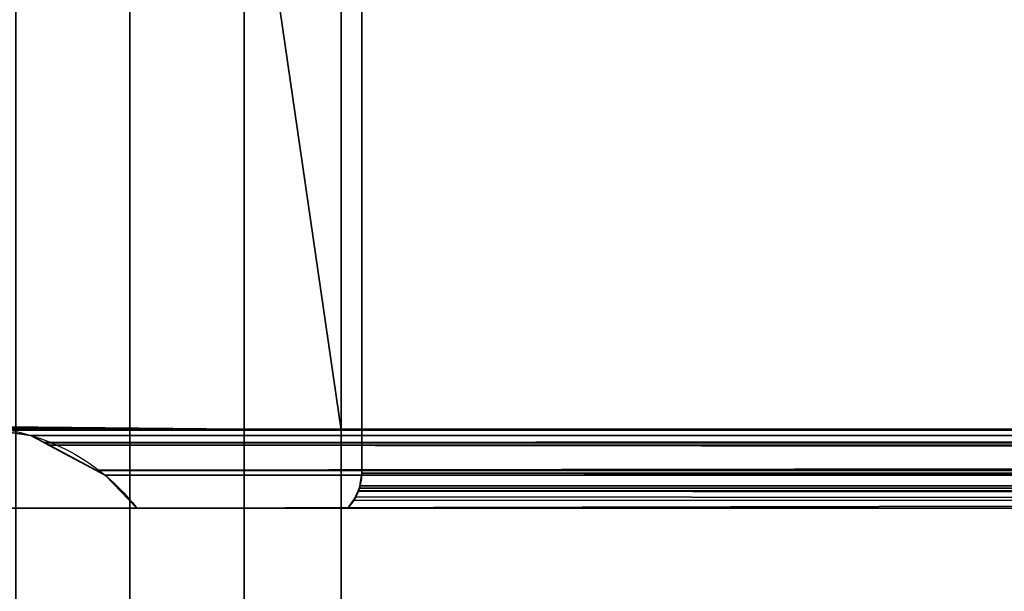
# Model space of a CAD drawing. Header units: millimetres. Extents: x -322 to 8072, y -96 to 57.
# Tile 267 of 295: x 7115 to 7138, y -20 to -6. Entities that reach past the tile are written whole.
import ezdxf

# ---------------------------------------------------------------- set-up
doc = ezdxf.new("R2010")
doc.units = ezdxf.units.MM
doc.layers.add('151', color=7, linetype='Continuous', true_color=0xffffff)

# ---------------------------------------------------------------- blocks, each defined once
blk = doc.blocks.new('UG_SURFACE_016')
at = {"layer": '151', "color": 252, "linetype": 'Continuous', "lineweight": 35}
for points in [[(8059, 0, 2017), (6941, 0, 2017), (6941, -26, 2017), (8059, -26, 2017)], [(7113, 0.2, 1895), (7113, -15.8, 1895), (7122.715, -15.8, 1895), (7122.715, 0, 1895)], [(7122.715, 0, 450), (7122.715, -15.8, 450), (7113, -15.8, 450), (7113, 0.2, 450)], [(7117.701, 0, 1897.05), (7117.701, -39.3, 1897.05), (7114.997, -39.3, 1896.48), (7114.997, 0, 1896.48)], [(7114.997, 0, 448.52), (7114.997, -39.3, 448.52), (7117.701, -39.3, 447.95), (7117.701, 0, 447.95)], [(7120.414, 0, 1896.53), (7120.414, -39.3, 1896.53), (7117.701, -39.3, 1897.05), (7117.701, 0, 1897.05)], [(7117.701, 0, 447.95), (7117.701, -39.3, 447.95), (7120.414, -39.3, 448.47), (7120.414, 0, 448.47)], [(7120.414, 0, 1896.53), (7122.715, 0, 1895), (7122.715, -15.8, 1895)], [(7122.715, -15.8, 1895), (7122.715, -23.5, 1895), (7120.414, -39.3, 1896.53), (7120.414, 0, 1896.53)], [(7120.414, 0, 448.47), (7120.414, -39.3, 448.47), (7122.715, -23.5, 450), (7122.715, -15.8, 450)], [(7122.715, -15.8, 450), (7122.715, 0, 450), (7120.414, 0, 448.47)], [(7123.2, -16.823, 1884.8), (7123.2, -1.623, 1884.8), (7876.8, -1.623, 1884.8), (7876.8, -16.823, 1884.8)], [(7123.2, -16.823, 460.2), (7123.2, -1.623, 460.2), (7123.2, -1.623, 1884.8), (7123.2, -16.823, 1884.8)], [(7500, -1.623, 460.2), (7123.2, -1.623, 460.2), (7123.2, -16.823, 460.2), (7500, -16.823, 460.2)], [(6941, -26), (6941, -2), (8059, -2), (8059, -26)], [(7113.453, -15.736, 450.453), (7113, -15.8, 450), (7122.715, -15.8, 450)], [(7122.715, -15.8, 1895), (7113, -15.8, 1895), (7113.453, -15.736, 1894.547)], [(7113.921, -15.715, 450.921), (7113.453, -15.736, 450.453), (7122.715, -15.8, 450)], [(7113.453, -15.736, 1894.547), (7113.921, -15.715, 1894.079), (7122.715, -15.8, 1895)], [(7122.715, -15.8, 450), (7114.327, -15.774, 451.328), (7113.921, -15.715, 450.921)], [(7122.715, -15.8, 1895), (7113.921, -15.715, 1894.079), (7114.329, -15.774, 1893.671)], [(7500, -15.797, 451.332), (7114.327, -15.774, 451.328), (7122.715, -15.8, 450)], [(7115.354, -15.924, 452.354), (7114.329, -15.774, 451.329), (7114.327, -15.774, 451.328), (7500, -15.797, 451.332)], [(7114.329, -15.774, 451.329), (7115.354, -15.924, 1892.646), (7114.457, -15.793, 1893.543)], [(7115.354, -15.924, 1892.646), (7114.329, -15.774, 451.329), (7115.354, -15.924, 452.354)], [(7122.715, -15.8, 1895), (7114.329, -15.774, 1893.671), (7114.457, -15.793, 1893.543)], [(7114.457, -15.793, 1893.543), (7885.551, -15.876, 1893.551), (7877.285, -15.8, 1895)], [(7877.285, -15.8, 1895), (7122.715, -15.8, 1895), (7114.457, -15.793, 1893.543)], [(7884.327, -16.095, 1892.328), (7114.457, -15.793, 1893.543), (7115.354, -15.924, 1892.646)], [(7884.327, -16.095, 1892.328), (7884.646, -15.924, 1892.646), (7114.457, -15.793, 1893.543)], [(7884.646, -15.924, 1892.646), (7885.551, -15.876, 1893.551), (7114.457, -15.793, 1893.543)], [(7115.673, -16.095, 452.672), (7115.354, -15.924, 452.354), (7500, -15.797, 451.332)], [(7115.684, -16.101, 452.684), (7115.673, -16.095, 452.672), (7500, -15.797, 451.332)], [(7500, -15.797, 451.332), (7500, -15.795, 451.817), (7115.684, -16.101, 452.684)], [(7500, -15.795, 451.817), (7500, -16.115, 452.658), (7115.684, -16.101, 452.684)], [(7122.715, -15.8, 450), (7500, -15.8, 450), (7500, -15.797, 451.332)], [(7122.715, -15.8, 1895), (7877.285, -15.8, 1895), (7877.285, -23.5, 1895), (7122.715, -23.5, 1895)], [(7500, -15.8, 450), (7122.715, -15.8, 450), (7122.715, -23.5, 450), (7500, -23.5, 450)], [(7115.354, -15.924, 452.354), (7115.673, -16.095, 1892.328), (7115.354, -15.924, 1892.646)], [(7115.354, -15.924, 452.354), (7115.673, -16.095, 452.672), (7115.673, -16.095, 1892.328)], [(7115.354, -15.924, 1892.646), (7884.208, -16.159, 1892.208), (7884.327, -16.095, 1892.328)], [(7115.354, -15.924, 1892.646), (7115.673, -16.095, 1892.328), (7115.792, -16.159, 1892.208), (7884.208, -16.159, 1892.208)], [(7115.792, -16.159, 1892.208), (7115.673, -16.095, 452.672), (7115.684, -16.101, 452.684)], [(7115.792, -16.159, 1892.208), (7115.673, -16.095, 1892.328), (7115.673, -16.095, 452.672)], [(7115.684, -16.101, 452.684), (7116.899, -16.752, 453.899), (7116.899, -16.752, 1891.101), (7115.792, -16.159, 1892.208)], [(7116.899, -16.752, 453.899), (7115.684, -16.101, 452.684), (7500, -16.115, 452.658)], [(7115.792, -16.159, 1892.208), (7882.885, -16.868, 1890.885), (7883.101, -16.752, 1891.101)], [(7882.885, -16.868, 1890.885), (7115.792, -16.159, 1892.208), (7116.899, -16.752, 1891.101)], [(7883.101, -16.752, 1891.101), (7884.208, -16.159, 1892.208), (7115.792, -16.159, 1892.208)], [(7500, -16.115, 452.658), (7500, -16.441, 453.516), (7116.899, -16.752, 453.899)], [(7116.91, -16.758, 453.91), (7116.899, -16.752, 453.899), (7500, -16.441, 453.516)], [(7500, -16.441, 453.516), (7500, -16.755, 453.868), (7116.91, -16.758, 453.91)], [(7117.115, -16.868, 1890.885), (7116.899, -16.752, 453.899), (7116.91, -16.758, 453.91)], [(7117.115, -16.868, 1890.885), (7116.899, -16.752, 1891.101), (7116.899, -16.752, 453.899)], [(7116.899, -16.752, 1891.101), (7882.884, -16.869, 1890.884), (7882.885, -16.868, 1890.885)], [(7116.899, -16.752, 1891.101), (7117.115, -16.868, 1890.885), (7882.884, -16.869, 1890.884)], [(7117.115, -16.868, 454.115), (7116.91, -16.758, 453.91), (7500, -16.755, 453.868)], [(7117.116, -16.869, 1890.884), (7116.91, -16.758, 453.91), (7117.115, -16.868, 454.115)], [(7117.116, -16.869, 1890.884), (7117.115, -16.868, 1890.885), (7116.91, -16.758, 453.91)], [(7117.871, -17.65, 454.872), (7117.115, -16.868, 454.115), (7500, -16.755, 453.868)], [(7500, -16.755, 453.868), (7500, -17.65, 454.872), (7117.871, -17.65, 454.872)], [(7117.115, -16.868, 454.115), (7117.871, -17.65, 1890.128), (7117.116, -16.869, 1890.884)], [(7117.115, -16.868, 454.115), (7117.871, -17.65, 454.872), (7117.871, -17.65, 1890.128)], [(7117.115, -16.868, 1890.885), (7117.116, -16.869, 1890.884), (7882.884, -16.869, 1890.884)], [(7117.871, -17.65, 1890.128), (7882.129, -17.65, 1890.128), (7882.884, -16.869, 1890.884), (7117.116, -16.869, 1890.884)], [(7123.147, -17.177, 1884.853), (7876.8, -16.823, 1884.8), (7876.821, -17.045, 1884.821)], [(7123.147, -17.177, 1884.853), (7123.2, -16.823, 1884.8), (7876.8, -16.823, 1884.8)], [(7123.163, -17.119, 460.163), (7123.2, -16.823, 1884.8), (7123.147, -17.177, 1884.853)], [(7123.2, -16.823, 460.2), (7123.163, -17.119, 460.163), (7500, -17.25, 460.113)], [(7123.163, -17.119, 460.163), (7123.2, -16.823, 460.2), (7123.2, -16.823, 1884.8)], [(7500, -17.25, 460.113), (7500, -16.832, 460.2), (7123.2, -16.823, 460.2)], [(7500, -16.832, 460.2), (7500, -16.823, 460.2), (7123.2, -16.823, 460.2)], [(7876.886, -17.247, 1884.886), (7122.87, -17.65, 1885.13), (7123.013, -17.467, 1884.987)], [(7876.886, -17.247, 1884.886), (7876.915, -17.336, 1884.915), (7122.87, -17.65, 1885.13)], [(7123.013, -17.467, 1884.987), (7123.115, -17.246, 1884.885), (7123.117, -17.241, 1884.883), (7876.885, -17.242, 1884.885)], [(7123.013, -17.467, 1884.987), (7876.885, -17.242, 1884.885), (7876.886, -17.247, 1884.886)], [(7123.062, -17.382, 460.062), (7123.115, -17.246, 1884.885), (7123.013, -17.467, 1884.987)], [(7123.062, -17.382, 460.062), (7123.114, -17.247, 460.114), (7123.115, -17.246, 1884.885)], [(7123.114, -17.247, 460.114), (7123.062, -17.382, 460.062), (7500, -17.65, 459.87)], [(7123.147, -17.177, 1884.853), (7123.114, -17.247, 460.114), (7123.115, -17.244, 460.115)], [(7123.147, -17.177, 1884.853), (7123.117, -17.241, 1884.883), (7123.115, -17.246, 1884.885), (7123.114, -17.247, 460.114)], [(7123.115, -17.244, 460.115), (7123.114, -17.247, 460.114), (7500, -17.292, 460.105)], [(7500, -17.65, 459.87), (7500, -17.292, 460.105), (7123.114, -17.247, 460.114)], [(7123.163, -17.119, 460.163), (7123.115, -17.244, 460.115), (7500, -17.25, 460.113)], [(7123.147, -17.177, 1884.853), (7123.115, -17.244, 460.115), (7123.163, -17.119, 460.163)], [(7500, -17.292, 460.105), (7500, -17.25, 460.113), (7123.115, -17.244, 460.115)], [(7876.821, -17.045, 1884.821), (7123.117, -17.241, 1884.883), (7123.147, -17.177, 1884.853)], [(7876.821, -17.045, 1884.821), (7876.885, -17.242, 1884.885), (7123.117, -17.241, 1884.883)], [(7876.915, -17.336, 1884.915), (7877.13, -17.65, 1885.13), (7122.87, -17.65, 1885.13)], [(7123.062, -17.382, 460.062), (7122.87, -17.65, 459.87), (7500, -17.65, 459.87)], [(7123.013, -17.467, 1884.987), (7122.87, -17.65, 459.87), (7123.062, -17.382, 460.062)], [(7123.013, -17.467, 1884.987), (7122.87, -17.65, 1885.13), (7122.87, -17.65, 459.87)], [(7111.387, -17.65, 1887.165), (7110.767, -17.65, 1889.858), (7111.238, -17.65, 1892.58), (7117.871, -17.65, 1890.128)], [(7117.871, -17.65, 454.872), (7111.238, -17.65, 452.42), (7110.767, -17.65, 455.142)], [(7110.767, -17.65, 455.142), (7111.387, -17.65, 457.835), (7113, -17.65, 460.078), (7117.871, -17.65, 454.872)], [(7117.871, -17.65, 454.872), (7111.986, -17.65, 451), (7111.238, -17.65, 452.42)], [(7111.238, -17.65, 1892.58), (7111.986, -17.65, 1894), (7117.871, -17.65, 1890.128)], [(7117.871, -17.65, 1890.128), (7113, -17.65, 1884.922), (7111.387, -17.65, 1887.165)], [(7111.986, -17.65, 451), (7117.871, -17.65, 454.872), (7500, -17.65, 454.872)], [(7500, -17.65, 454.872), (7882.129, -17.65, 454.872), (7888.014, -17.65, 451), (7111.986, -17.65, 451)], [(7111.986, -17.65, 1894), (7888.014, -17.65, 1894), (7882.129, -17.65, 1890.128), (7117.871, -17.65, 1890.128)], [(7888.014, -21.65, 1894), (7888.014, -17.65, 1894), (7111.986, -17.65, 1894), (7111.986, -21.65, 1894)], [(7888.014, -17.65, 451), (7888.014, -21.65, 451), (7111.986, -21.65, 451), (7111.986, -17.65, 451)], [(7117.871, -17.65, 1890.128), (7117.871, -17.65, 454.872), (7113, -17.65, 460.078), (7113, -17.65, 1884.922)], [(7500, -17.65, 459.87), (7122.87, -17.65, 459.87), (7122.87, -17.65, 1885.13), (7877.13, -17.65, 1885.13)]]:
    blk.add_3dface(points, dxfattribs=at)

msp = doc.modelspace()

# ---------------------------------------------------------------- linework, layer by layer
at = {"layer": '151', "color": 253, "linetype": 'Continuous', "lineweight": -3}
for p, q in [((7122.714, 0, 450), (7122.714, -15.8, 450)), ((7122.714, 0, 1895), (7122.714, -15.8, 1895)), ((7123.2, -16.823, 460.2), (7123.2, -1.623, 460.2)), ((7123.2, -16.823, 1884.8), (7123.2, -1.623, 1884.8)), ((7122.714, -15.8, 450), (7113, -15.8, 450)), ((7113, -15.8, 1895), (7122.714, -15.8, 1895)), ((7122.714, -15.8, 1895), (7122.714, -23.5, 1895)), ((7122.714, -15.8, 450), (7122.714, -23.5, 450)), ((7500, -15.8, 450), (7122.714, -15.8, 450)), ((7122.714, -15.8, 1895), (7877.286, -15.8, 1895)), ((7111.986, -17.65, 451), (7888.014, -17.65, 451)), ((7888.014, -17.65, 1894), (7111.986, -17.65, 1894))]:
    msp.add_line(p, q, dxfattribs=at)
for points, degree, knots in [([(7113.921, -15.715, 450.921), (7114.628, -15.715, 451.628), (7115.345, -15.864, 452.345), (7116.695, -16.489, 453.695), (7117.342, -16.967, 454.342), (7117.871, -17.65, 454.871)], 3, [0, 0, 0, 0, 0.5, 0.5, 1, 1, 1, 1]), ([(7113.921, -15.715, 1894.079), (7114.628, -15.715, 1893.372), (7115.345, -15.864, 1892.655), (7116.695, -16.489, 1891.305), (7117.342, -16.967, 1890.658), (7117.871, -17.65, 1890.129)], 3, [0, 0, 0, 0, 0.5, 0.5, 1, 1, 1, 1]), ([(7882.129, -17.65, 1890.129), (7317.871, -17.65, 1890.129), (7117.871, -17.65, 1890.129)], 1, [0, 0, 0.738308, 1, 1]), ([(7877.13, -17.65, 1885.13), (7876.682, -17.65, 1885.13), (7876.234, -17.65, 1885.13), (7873.652, -17.65, 1885.13), (7871.519, -17.65, 1885.13), (7865.119, -17.65, 1885.13), (7860.852, -17.65, 1885.13), (7852.319, -17.65, 1885.13), (7848.052, -17.65, 1885.13), (7839.519, -17.65, 1885.13), (7835.252, -17.65, 1885.13), (7826.719, -17.65, 1885.13), (7822.452, -17.65, 1885.13), (7813.919, -17.65, 1885.13), (7809.652, -17.65, 1885.13), (7801.119, -17.65, 1885.13), (7796.852, -17.65, 1885.13), (7788.319, -17.65, 1885.13), (7784.052, -17.65, 1885.13), (7775.519, -17.65, 1885.13), (7771.252, -17.65, 1885.13), (7762.719, -17.65, 1885.13), (7758.452, -17.65, 1885.13), (7749.919, -17.65, 1885.13), (7745.652, -17.65, 1885.13), (7737.119, -17.65, 1885.13), (7732.852, -17.65, 1885.13), (7724.319, -17.65, 1885.13), (7720.052, -17.65, 1885.13), (7711.519, -17.65, 1885.13), (7707.252, -17.65, 1885.13), (7698.719, -17.65, 1885.13), (7694.452, -17.65, 1885.13), (7685.919, -17.65, 1885.13), (7681.652, -17.65, 1885.13), (7675.252, -17.65, 1885.13), (7673.119, -17.65, 1885.13), (7666.719, -17.65, 1885.13), (7662.452, -17.65, 1885.13), (7653.919, -17.65, 1885.13), (7649.652, -17.65, 1885.13), (7643.252, -17.65, 1885.13), (7641.119, -17.65, 1885.13), (7634.719, -17.65, 1885.13), (7630.452, -17.65, 1885.13), (7621.919, -17.65, 1885.13), (7617.652, -17.65, 1885.13), (7609.119, -17.65, 1885.13), (7604.852, -17.65, 1885.13), (7598.452, -17.65, 1885.13), (7596.319, -17.65, 1885.13), (7589.919, -17.65, 1885.13), (7585.652, -17.65, 1885.13), (7577.119, -17.65, 1885.13), (7572.852, -17.65, 1885.13), (7564.319, -17.65, 1885.13), (7560.052, -17.65, 1885.13), (7553.652, -17.65, 1885.13), (7551.519, -17.65, 1885.13), (7545.119, -17.65, 1885.13), (7540.852, -17.65, 1885.13), (7532.319, -17.65, 1885.13), (7528.052, -17.65, 1885.13), (7521.652, -17.65, 1885.13), (7519.519, -17.65, 1885.13), (7513.119, -17.65, 1885.13), (7508.852, -17.65, 1885.13), (7500.319, -17.65, 1885.13), (7496.052, -17.65, 1885.13), (7487.519, -17.65, 1885.13), (7483.252, -17.65, 1885.13), (7476.852, -17.65, 1885.13), (7474.719, -17.65, 1885.13), (7468.319, -17.65, 1885.13), (7464.052, -17.65, 1885.13), (7455.519, -17.65, 1885.13), (7451.252, -17.65, 1885.13), (7442.719, -17.65, 1885.13), (7438.452, -17.65, 1885.13), (7432.052, -17.65, 1885.13), (7429.919, -17.65, 1885.13), (7423.519, -17.65, 1885.13), (7419.252, -17.65, 1885.13), (7410.719, -17.65, 1885.13), (7406.452, -17.65, 1885.13), (7397.919, -17.65, 1885.13), (7393.652, -17.65, 1885.13), (7387.252, -17.65, 1885.13), (7385.119, -17.65, 1885.13), (7378.719, -17.65, 1885.13), (7374.452, -17.65, 1885.13), (7365.919, -17.65, 1885.13), (7361.652, -17.65, 1885.13), (7355.252, -17.65, 1885.13), (7353.119, -17.65, 1885.13), (7346.719, -17.65, 1885.13), (7342.452, -17.65, 1885.13), (7333.919, -17.65, 1885.13), (7329.652, -17.65, 1885.13), (7321.119, -17.65, 1885.13), (7316.852, -17.65, 1885.13), (7308.319, -17.65, 1885.13), (7304.052, -17.65, 1885.13), (7295.519, -17.65, 1885.13), (7291.252, -17.65, 1885.13), (7282.719, -17.65, 1885.13), (7278.452, -17.65, 1885.13), (7269.919, -17.65, 1885.13), (7265.652, -17.65, 1885.13), (7257.119, -17.65, 1885.13), (7252.852, -17.65, 1885.13), (7244.319, -17.65, 1885.13), (7240.052, -17.65, 1885.13), (7231.519, -17.65, 1885.13), (7227.252, -17.65, 1885.13), (7218.719, -17.65, 1885.13), (7214.452, -17.65, 1885.13), (7208.052, -17.65, 1885.13), (7205.919, -17.65, 1885.13), (7199.519, -17.65, 1885.13), (7195.252, -17.65, 1885.13), (7186.719, -17.65, 1885.13), (7182.452, -17.65, 1885.13), (7173.919, -17.65, 1885.13), (7169.652, -17.65, 1885.13), (7161.119, -17.65, 1885.13), (7156.852, -17.65, 1885.13), (7148.319, -17.65, 1885.13), (7144.052, -17.65, 1885.13), (7136.924, -17.65, 1885.13), (7134.062, -17.65, 1885.13), (7128.423, -17.65, 1885.13), (7125.647, -17.65, 1885.13), (7122.87, -17.65, 1885.13)], 3, [0, 0, 0, 0, 0.001782, 0.001782, 0.010268, 0.010268, 0.027238, 0.027238, 0.044208, 0.044208, 0.061178, 0.061178, 0.078149, 0.078149, 0.095119, 0.095119, 0.112089, 0.112089, 0.129059, 0.129059, 0.14603, 0.14603, 0.163, 0.163, 0.17997, 0.17997, 0.19694, 0.19694, 0.213911, 0.213911, 0.230881, 0.230881, 0.247851, 0.247851, 0.264822, 0.264822, 0.273307, 0.273307, 0.290277, 0.290277, 0.307247, 0.307247, 0.315732, 0.315732, 0.332703, 0.332703, 0.349673, 0.349673, 0.366643, 0.366643, 0.375128, 0.375128, 0.392099, 0.392099, 0.409069, 0.409069, 0.426039, 0.426039, 0.434524, 0.434524, 0.451494, 0.451494, 0.468465, 0.468465, 0.47695, 0.47695, 0.49392, 0.49392, 0.51089, 0.51089, 0.527861, 0.527861, 0.536346, 0.536346, 0.553316, 0.553316, 0.570286, 0.570286, 0.587257, 0.587257, 0.595742, 0.595742, 0.612712, 0.612712, 0.629682, 0.629682, 0.646652, 0.646652, 0.655138, 0.655138, 0.672108, 0.672108, 0.689078, 0.689078, 0.697563, 0.697563, 0.714534, 0.714534, 0.731504, 0.731504, 0.748474, 0.748474, 0.765444, 0.765444, 0.782415, 0.782415, 0.799385, 0.799385, 0.816355, 0.816355, 0.833325, 0.833325, 0.850296, 0.850296, 0.867266, 0.867266, 0.884236, 0.884236, 0.892721, 0.892721, 0.909692, 0.909692, 0.926662, 0.926662, 0.943632, 0.943632, 0.960602, 0.960602, 0.977573, 0.977573, 0.988956, 0.988956, 1, 1, 1, 1]), ([(7500, -17.65, 459.87), (7499.467, -17.65, 459.87), (7498.933, -17.65, 459.87), (7496.267, -17.65, 459.87), (7494.133, -17.65, 459.87), (7489.867, -17.65, 459.87), (7487.733, -17.65, 459.87), (7483.467, -17.65, 459.87), (7481.333, -17.65, 459.87), (7477.067, -17.65, 459.87), (7474.933, -17.65, 459.87), (7471.733, -17.65, 459.87), (7470.667, -17.65, 459.87), (7467.467, -17.65, 459.87), (7465.333, -17.65, 459.87), (7461.067, -17.65, 459.87), (7458.933, -17.65, 459.87), (7454.667, -17.65, 459.87), (7452.533, -17.65, 459.87), (7449.333, -17.65, 459.87), (7448.267, -17.65, 459.87), (7445.067, -17.65, 459.87), (7442.933, -17.65, 459.87), (7438.667, -17.65, 459.87), (7436.533, -17.65, 459.87), (7432.267, -17.65, 459.87), (7430.133, -17.65, 459.87), (7426.933, -17.65, 459.87), (7425.867, -17.65, 459.87), (7422.667, -17.65, 459.87), (7420.533, -17.65, 459.87), (7416.267, -17.65, 459.87), (7414.133, -17.65, 459.87), (7410.933, -17.65, 459.87), (7409.867, -17.65, 459.87), (7406.667, -17.65, 459.87), (7404.533, -17.65, 459.87), (7400.267, -17.65, 459.87), (7398.133, -17.65, 459.87), (7393.867, -17.65, 459.87), (7391.733, -17.65, 459.87), (7388.533, -17.65, 459.87), (7387.467, -17.65, 459.87), (7384.267, -17.65, 459.87), (7382.133, -17.65, 459.87), (7377.867, -17.65, 459.87), (7375.733, -17.65, 459.87), (7371.467, -17.65, 459.87), (7369.333, -17.65, 459.87), (7365.067, -17.65, 459.87), (7362.933, -17.65, 459.87), (7356.533, -17.65, 459.87), (7352.267, -17.65, 459.87), (7343.733, -17.65, 459.87), (7339.467, -17.65, 459.87), (7333.067, -17.65, 459.87), (7330.933, -17.65, 459.87), (7324.533, -17.65, 459.87), (7320.267, -17.65, 459.87), (7311.733, -17.65, 459.87), (7307.467, -17.65, 459.87), (7298.933, -17.65, 459.87), (7294.667, -17.65, 459.87), (7286.133, -17.65, 459.87), (7281.867, -17.65, 459.87), (7273.333, -17.65, 459.87), (7269.067, -17.65, 459.87), (7260.533, -17.65, 459.87), (7256.267, -17.65, 459.87), (7247.733, -17.65, 459.87), (7243.467, -17.65, 459.87), (7234.933, -17.65, 459.87), (7230.667, -17.65, 459.87), (7222.133, -17.65, 459.87), (7217.867, -17.65, 459.87), (7209.333, -17.65, 459.87), (7205.067, -17.65, 459.87), (7196.533, -17.65, 459.87), (7192.267, -17.65, 459.87), (7183.733, -17.65, 459.87), (7179.467, -17.65, 459.87), (7170.933, -17.65, 459.87), (7166.667, -17.65, 459.87), (7158.133, -17.65, 459.87), (7153.867, -17.65, 459.87), (7145.333, -17.65, 459.87), (7141.067, -17.65, 459.87), (7134.058, -17.65, 459.87), (7131.317, -17.65, 459.87), (7126.673, -17.65, 459.87), (7124.771, -17.65, 459.87), (7122.87, -17.65, 459.87)], 3, [0, 0, 0, 0, 0.004243, 0.004243, 0.021213, 0.021213, 0.038183, 0.038183, 0.055153, 0.055153, 0.072124, 0.072124, 0.080609, 0.080609, 0.097579, 0.097579, 0.114549, 0.114549, 0.13152, 0.13152, 0.140005, 0.140005, 0.156975, 0.156975, 0.173945, 0.173945, 0.190915, 0.190915, 0.199401, 0.199401, 0.216371, 0.216371, 0.233341, 0.233341, 0.241826, 0.241826, 0.258797, 0.258797, 0.275767, 0.275767, 0.292737, 0.292737, 0.301222, 0.301222, 0.318192, 0.318192, 0.335163, 0.335163, 0.352133, 0.352133, 0.369103, 0.369103, 0.403044, 0.403044, 0.436984, 0.436984, 0.453955, 0.453955, 0.487895, 0.487895, 0.521836, 0.521836, 0.555776, 0.555776, 0.589717, 0.589717, 0.623657, 0.623657, 0.657598, 0.657598, 0.691538, 0.691538, 0.725479, 0.725479, 0.759419, 0.759419, 0.79336, 0.79336, 0.8273, 0.8273, 0.861241, 0.861241, 0.895181, 0.895181, 0.929122, 0.929122, 0.963063, 0.963063, 0.984872, 0.984872, 1, 1, 1, 1]), ([(7122.87, -17.65, 459.87), (7122.87, -17.65, 460.355), (7122.87, -17.65, 460.84), (7122.87, -17.65, 463.458), (7122.87, -17.65, 465.591), (7122.87, -17.65, 471.991), (7122.87, -17.65, 476.258), (7122.87, -17.65, 482.658), (7122.87, -17.65, 484.791), (7122.87, -17.65, 491.191), (7122.87, -17.65, 495.458), (7122.87, -17.65, 503.991), (7122.87, -17.65, 508.258), (7122.87, -17.65, 516.791), (7122.87, -17.65, 521.058), (7122.87, -17.65, 527.458), (7122.87, -17.65, 529.591), (7122.87, -17.65, 535.991), (7122.87, -17.65, 540.258), (7122.87, -17.65, 548.791), (7122.87, -17.65, 553.058), (7122.87, -17.65, 561.591), (7122.87, -17.65, 565.858), (7122.87, -17.65, 572.258), (7122.87, -17.65, 574.391), (7122.87, -17.65, 580.791), (7122.87, -17.65, 585.058), (7122.87, -17.65, 593.591), (7122.87, -17.65, 597.858), (7122.87, -17.65, 606.391), (7122.87, -17.65, 610.658), (7122.87, -17.65, 617.058), (7122.87, -17.65, 619.191), (7122.87, -17.65, 625.591), (7122.87, -17.65, 629.858), (7122.87, -17.65, 638.391), (7122.87, -17.65, 642.658), (7122.87, -17.65, 651.191), (7122.87, -17.65, 655.458), (7122.87, -17.65, 661.858), (7122.87, -17.65, 663.991), (7122.87, -17.65, 670.391), (7122.87, -17.65, 674.658), (7122.87, -17.65, 683.191), (7122.87, -17.65, 687.458), (7122.87, -17.65, 695.991), (7122.87, -17.65, 700.258), (7122.87, -17.65, 706.658), (7122.87, -17.65, 708.791), (7122.87, -17.65, 715.191), (7122.87, -17.65, 719.458), (7122.87, -17.65, 727.991), (7122.87, -17.65, 732.258), (7122.87, -17.65, 738.658), (7122.87, -17.65, 740.791), (7122.87, -17.65, 747.191), (7122.87, -17.65, 751.458), (7122.87, -17.65, 759.991), (7122.87, -17.65, 764.258), (7122.87, -17.65, 772.791), (7122.87, -17.65, 777.058), (7122.87, -17.65, 783.458), (7122.87, -17.65, 785.591), (7122.87, -17.65, 791.991), (7122.87, -17.65, 796.258), (7122.87, -17.65, 804.791), (7122.87, -17.65, 809.058), (7122.87, -17.65, 817.591), (7122.87, -17.65, 821.858), (7122.87, -17.65, 828.258), (7122.87, -17.65, 830.391), (7122.87, -17.65, 836.791), (7122.87, -17.65, 841.058), (7122.87, -17.65, 849.591), (7122.87, -17.65, 853.858), (7122.87, -17.65, 862.391), (7122.87, -17.65, 866.658), (7122.87, -17.65, 873.058), (7122.87, -17.65, 875.191), (7122.87, -17.65, 881.591), (7122.87, -17.65, 885.858), (7122.87, -17.65, 894.391), (7122.87, -17.65, 898.658), (7122.87, -17.65, 907.191), (7122.87, -17.65, 911.458), (7122.87, -17.65, 917.858), (7122.87, -17.65, 919.991), (7122.87, -17.65, 926.391), (7122.87, -17.65, 930.658), (7122.87, -17.65, 939.191), (7122.87, -17.65, 943.458), (7122.87, -17.65, 951.991), (7122.87, -17.65, 956.258), (7122.87, -17.65, 962.658), (7122.87, -17.65, 964.791), (7122.87, -17.65, 971.191), (7122.87, -17.65, 975.458), (7122.87, -17.65, 983.991), (7122.87, -17.65, 988.258), (7122.87, -17.65, 996.791), (7122.87, -17.65, 1001.058), (7122.87, -17.65, 1007.458), (7122.87, -17.65, 1009.591), (7122.87, -17.65, 1015.991), (7122.87, -17.65, 1020.258), (7122.87, -17.65, 1028.791), (7122.87, -17.65, 1033.058), (7122.87, -17.65, 1039.458), (7122.87, -17.65, 1041.591), (7122.87, -17.65, 1047.991), (7122.87, -17.65, 1052.258), (7122.87, -17.65, 1060.791), (7122.87, -17.65, 1065.058), (7122.87, -17.65, 1073.591), (7122.87, -17.65, 1077.858), (7122.87, -17.65, 1084.258), (7122.87, -17.65, 1086.391), (7122.87, -17.65, 1092.791), (7122.87, -17.65, 1097.058), (7122.87, -17.65, 1105.591), (7122.87, -17.65, 1109.858), (7122.87, -17.65, 1118.391), (7122.87, -17.65, 1122.658), (7122.87, -17.65, 1129.058), (7122.87, -17.65, 1131.191), (7122.87, -17.65, 1137.591), (7122.87, -17.65, 1141.858), (7122.87, -17.65, 1150.391), (7122.87, -17.65, 1154.658), (7122.87, -17.65, 1163.191), (7122.87, -17.65, 1167.458), (7122.87, -17.65, 1173.858), (7122.87, -17.65, 1175.991), (7122.87, -17.65, 1182.391), (7122.87, -17.65, 1186.658), (7122.87, -17.65, 1195.191), (7122.87, -17.65, 1199.458), (7122.87, -17.65, 1207.991), (7122.87, -17.65, 1212.258), (7122.87, -17.65, 1218.658), (7122.87, -17.65, 1220.791), (7122.87, -17.65, 1227.191), (7122.87, -17.65, 1231.458), (7122.87, -17.65, 1239.991), (7122.87, -17.65, 1244.258), (7122.87, -17.65, 1252.791), (7122.87, -17.65, 1257.058), (7122.87, -17.65, 1263.458), (7122.87, -17.65, 1265.591), (7122.87, -17.65, 1271.991), (7122.87, -17.65, 1276.258), (7122.87, -17.65, 1284.791), (7122.87, -17.65, 1289.058), (7122.87, -17.65, 1297.591), (7122.87, -17.65, 1301.858), (7122.87, -17.65, 1308.258), (7122.87, -17.65, 1310.391), (7122.87, -17.65, 1316.791), (7122.87, -17.65, 1321.058), (7122.87, -17.65, 1329.591), (7122.87, -17.65, 1333.858), (7122.87, -17.65, 1340.258), (7122.87, -17.65, 1342.391), (7122.87, -17.65, 1348.791), (7122.87, -17.65, 1353.058), (7122.87, -17.65, 1361.591), (7122.87, -17.65, 1365.858), (7122.87, -17.65, 1374.391), (7122.87, -17.65, 1378.658), (7122.87, -17.65, 1385.058), (7122.87, -17.65, 1387.191), (7122.87, -17.65, 1393.591), (7122.87, -17.65, 1397.858), (7122.87, -17.65, 1406.391), (7122.87, -17.65, 1410.658), (7122.87, -17.65, 1419.191), (7122.87, -17.65, 1423.458), (7122.87, -17.65, 1429.858), (7122.87, -17.65, 1431.991), (7122.87, -17.65, 1438.391), (7122.87, -17.65, 1442.658), (7122.87, -17.65, 1451.191), (7122.87, -17.65, 1455.458), (7122.87, -17.65, 1463.991), (7122.87, -17.65, 1468.258), (7122.87, -17.65, 1474.658), (7122.87, -17.65, 1476.791), (7122.87, -17.65, 1483.191), (7122.87, -17.65, 1487.458), (7122.87, -17.65, 1495.991), (7122.87, -17.65, 1500.258), (7122.87, -17.65, 1508.791), (7122.87, -17.65, 1513.058), (7122.87, -17.65, 1519.458), (7122.87, -17.65, 1521.591), (7122.87, -17.65, 1527.991), (7122.87, -17.65, 1532.258), (7122.87, -17.65, 1540.791), (7122.87, -17.65, 1545.058), (7122.87, -17.65, 1553.591), (7122.87, -17.65, 1557.858), (7122.87, -17.65, 1564.258), (7122.87, -17.65, 1566.391), (7122.87, -17.65, 1572.791), (7122.87, -17.65, 1577.058), (7122.87, -17.65, 1585.591), (7122.87, -17.65, 1589.858), (7122.87, -17.65, 1596.258), (7122.87, -17.65, 1598.391), (7122.87, -17.65, 1604.791), (7122.87, -17.65, 1609.058), (7122.87, -17.65, 1617.591), (7122.87, -17.65, 1621.858), (7122.87, -17.65, 1630.391), (7122.87, -17.65, 1634.658), (7122.87, -17.65, 1641.058), (7122.87, -17.65, 1643.191), (7122.87, -17.65, 1649.591), (7122.87, -17.65, 1653.858), (7122.87, -17.65, 1662.391), (7122.87, -17.65, 1666.658), (7122.87, -17.65, 1675.191), (7122.87, -17.65, 1679.458), (7122.87, -17.65, 1685.858), (7122.87, -17.65, 1687.991), (7122.87, -17.65, 1694.391), (7122.87, -17.65, 1698.658), (7122.87, -17.65, 1707.191), (7122.87, -17.65, 1711.458), (7122.87, -17.65, 1719.991), (7122.87, -17.65, 1724.258), (7122.87, -17.65, 1730.658), (7122.87, -17.65, 1732.791), (7122.87, -17.65, 1739.191), (7122.87, -17.65, 1743.458), (7122.87, -17.65, 1751.991), (7122.87, -17.65, 1756.258), (7122.87, -17.65, 1764.791), (7122.87, -17.65, 1769.058), (7122.87, -17.65, 1775.458), (7122.87, -17.65, 1777.591), (7122.87, -17.65, 1783.991), (7122.87, -17.65, 1788.258), (7122.87, -17.65, 1796.791), (7122.87, -17.65, 1801.058), (7122.87, -17.65, 1809.591), (7122.87, -17.65, 1813.858), (7122.87, -17.65, 1820.258), (7122.87, -17.65, 1822.391), (7122.87, -17.65, 1828.791), (7122.87, -17.65, 1833.058), (7122.87, -17.65, 1841.591), (7122.87, -17.65, 1845.858), (7122.87, -17.65, 1854.391), (7122.87, -17.65, 1858.658), (7122.87, -17.65, 1865.058), (7122.87, -17.65, 1867.191), (7122.87, -17.65, 1874.593), (7122.87, -17.65, 1879.862), (7122.87, -17.65, 1885.13)], 3, [0, 0, 0, 0, 0.001021, 0.001021, 0.005511, 0.005511, 0.014492, 0.014492, 0.018983, 0.018983, 0.027963, 0.027963, 0.036944, 0.036944, 0.045925, 0.045925, 0.050415, 0.050415, 0.059396, 0.059396, 0.068377, 0.068377, 0.077358, 0.077358, 0.081848, 0.081848, 0.090829, 0.090829, 0.09981, 0.09981, 0.108791, 0.108791, 0.113281, 0.113281, 0.122262, 0.122262, 0.131243, 0.131243, 0.140224, 0.140224, 0.144714, 0.144714, 0.153695, 0.153695, 0.162676, 0.162676, 0.171656, 0.171656, 0.176147, 0.176147, 0.185128, 0.185128, 0.194108, 0.194108, 0.198599, 0.198599, 0.20758, 0.20758, 0.21656, 0.21656, 0.225541, 0.225541, 0.230032, 0.230032, 0.239012, 0.239012, 0.247993, 0.247993, 0.256974, 0.256974, 0.261465, 0.261465, 0.270445, 0.270445, 0.279426, 0.279426, 0.288407, 0.288407, 0.292897, 0.292897, 0.301878, 0.301878, 0.310859, 0.310859, 0.31984, 0.31984, 0.32433, 0.32433, 0.333311, 0.333311, 0.342292, 0.342292, 0.351273, 0.351273, 0.355763, 0.355763, 0.364744, 0.364744, 0.373725, 0.373725, 0.382706, 0.382706, 0.387196, 0.387196, 0.396177, 0.396177, 0.405158, 0.405158, 0.409648, 0.409648, 0.418629, 0.418629, 0.42761, 0.42761, 0.43659, 0.43659, 0.441081, 0.441081, 0.450062, 0.450062, 0.459042, 0.459042, 0.468023, 0.468023, 0.472514, 0.472514, 0.481494, 0.481494, 0.490475, 0.490475, 0.499456, 0.499456, 0.503947, 0.503947, 0.512927, 0.512927, 0.521908, 0.521908, 0.530889, 0.530889, 0.535379, 0.535379, 0.54436, 0.54436, 0.553341, 0.553341, 0.562322, 0.562322, 0.566812, 0.566812, 0.575793, 0.575793, 0.584774, 0.584774, 0.593755, 0.593755, 0.598245, 0.598245, 0.607226, 0.607226, 0.616207, 0.616207, 0.620697, 0.620697, 0.629678, 0.629678, 0.638659, 0.638659, 0.64764, 0.64764, 0.65213, 0.65213, 0.661111, 0.661111, 0.670092, 0.670092, 0.679072, 0.679072, 0.683563, 0.683563, 0.692544, 0.692544, 0.701524, 0.701524, 0.710505, 0.710505, 0.714996, 0.714996, 0.723976, 0.723976, 0.732957, 0.732957, 0.741938, 0.741938, 0.746429, 0.746429, 0.755409, 0.755409, 0.76439, 0.76439, 0.773371, 0.773371, 0.777861, 0.777861, 0.786842, 0.786842, 0.795823, 0.795823, 0.800313, 0.800313, 0.809294, 0.809294, 0.818275, 0.818275, 0.827256, 0.827256, 0.831746, 0.831746, 0.840727, 0.840727, 0.849708, 0.849708, 0.858689, 0.858689, 0.863179, 0.863179, 0.87216, 0.87216, 0.881141, 0.881141, 0.890122, 0.890122, 0.894612, 0.894612, 0.903593, 0.903593, 0.912574, 0.912574, 0.921554, 0.921554, 0.926045, 0.926045, 0.935026, 0.935026, 0.944006, 0.944006, 0.952987, 0.952987, 0.957478, 0.957478, 0.966458, 0.966458, 0.975439, 0.975439, 0.98442, 0.98442, 0.988911, 0.988911, 1, 1, 1, 1])]:
    msp.add_open_spline(points, degree=degree, knots=knots, dxfattribs=at)
for points, degree in [([(7123.2, -16.823, 1884.8), (7123.2, -17.156, 1884.8), (7123.056, -17.454, 1884.944), (7122.87, -17.65, 1885.13)], 3), ([(7123.2, -16.823, 460.2), (7123.2, -17.155, 460.2), (7123.056, -17.454, 460.056), (7122.87, -17.65, 459.87)], 3), ([(7123.2, -16.823, 460.2), (7123.2, -16.823, 935.067), (7123.2, -16.823, 1409.933), (7123.2, -16.823, 1884.8)], 3), ([(7500, -16.823, 460.2), (7374.4, -16.823, 460.2), (7248.8, -16.823, 460.2), (7123.2, -16.823, 460.2)], 3), ([(7123.2, -16.824, 1884.8), (7374.4, -16.824, 1884.8), (7625.6, -16.824, 1884.8), (7876.8, -16.824, 1884.8)], 3), ([(7117.871, -17.65, 454.871), (7117.871, -17.65, 1890.129)], 1), ([(7117.871, -17.65, 454.871), (7500, -17.65, 454.871)], 1)]:
    msp.add_open_spline(points, degree=degree, dxfattribs=at)

# ---------------------------------------------------------------- block references
msp.add_blockref('UG_SURFACE_016', (0, 0), dxfattribs=at)

doc.saveas('drawing.dxf')
